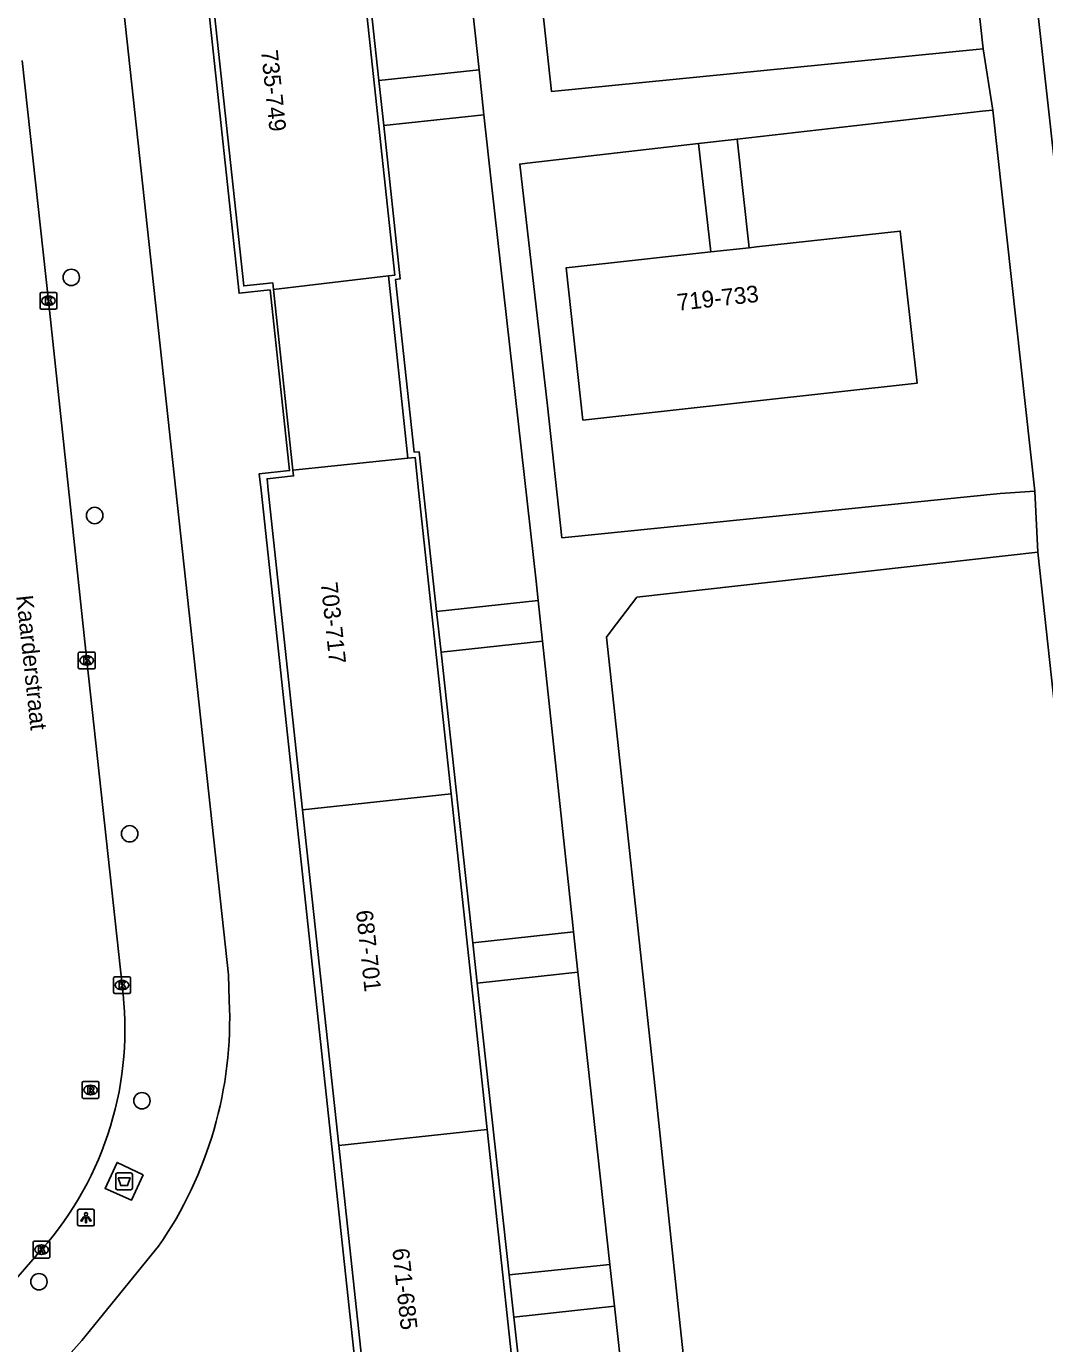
# Model space of a CAD drawing. Extents: x 160026 to 161302, y 384757 to 385701.
# Drawn here: x 161181.7 to 161242.6, y 384949 to 385027.7 of the extents above; entities that cross this region are included whole.
import ezdxf

# ---------------------------------------------------------------- set-up
doc = ezdxf.new("R2010")
doc.units = 0
for name, color, linetype in [('IMGEO_Afval_apart_plaats', 7, 'Continuous'), ('IMGEO_Boom', 7, 'Continuous'), ('IMGEO_Fietspad_gesloten', 7, 'Continuous'), ('IMGEO_Kolk', 7, 'Continuous'), ('IMGEO_Lichtpunt', 7, 'Continuous'), ('IMGEO_Openbare_ruimte_label', 7, 'Continuous'), ('IMGEO_Pand', 7, 'Continuous'), ('IMGEO_Pand_nummerreeks', 7, 'Continuous'), ('IMGEO_Rijbaan_lokaal_open', 7, 'Continuous'), ('IMGEO_Rioolput', 7, 'Continuous'), ('IMGEO_Voetpad_gesloten', 7, 'Continuous'), ('IMGEO_Voetpad_open', 7, 'Continuous')]:
    doc.layers.add(name, color=color, linetype=linetype)

msp = doc.modelspace()

# ---------------------------------------------------------------- linework, layer by layer
at = {"layer": 'IMGEO_Afval_apart_plaats'}
for p, q in [((161187.169, 384959.198), (161187.959, 384959.198)), ((161187.959, 384959.198), (161187.169, 384959.198)), ((161187.069, 384958.298), (161187.069, 384959.098)), ((161187.069, 384959.098), (161187.069, 384958.298)), ((161188.059, 384959.098), (161188.059, 384958.298)), ((161188.059, 384958.298), (161188.059, 384959.098)), ((161187.959, 384958.198), (161187.169, 384958.198)), ((161187.169, 384958.198), (161187.959, 384958.198))]:
    msp.add_line(p, q, dxfattribs=at)
msp.add_lwpolyline([(161187.212, 384958.912), (161187.916, 384958.912), (161187.767, 384958.442), (161187.361, 384958.442), (161187.212, 384958.912)], dxfattribs=at)
for centre, start, end in [((161187.169, 384959.098), 90, 180), ((161187.169, 384959.098), 90, 180), ((161187.959, 384959.098), 0, 90), ((161187.959, 384959.098), 360, 90), ((161187.169, 384958.298), 180, 270), ((161187.169, 384958.298), 180, 270), ((161187.959, 384958.298), 270, 0), ((161187.959, 384958.298), 270, 0)]:
    msp.add_arc(centre, 0.1, start, end, dxfattribs=at)
at = {"layer": 'IMGEO_Boom'}
for centre in [(161184.408, 385012.717), (161185.804, 384998.489), (161187.896, 384979.467), (161188.629, 384963.515), (161182.477, 384952.698)]:
    msp.add_circle(centre, 0.489, dxfattribs=at)
at = {"layer": 'IMGEO_Fietspad_gesloten'}
msp.add_lwpolyline([(161245.057, 385002.255), (161241.761, 385032.172)], dxfattribs=at)
at = {"layer": 'IMGEO_Kolk'}
for p, q in [((161182.545, 385010.895), (161182.545, 385011.747)), ((161182.62, 385011.821), (161183.472, 385011.821)), ((161183.033, 385011.601), (161183.058, 385011.601)), ((161183.546, 385011.747), (161183.546, 385010.895)), ((161183.472, 385010.821), (161182.62, 385010.821)), ((161183.056, 385011.041), (161183.031, 385011.041)), ((161184.827, 384989.406), (161184.827, 384990.258)), ((161184.902, 384990.332), (161185.754, 384990.332)), ((161185.315, 384990.112), (161185.34, 384990.112)), ((161185.828, 384990.258), (161185.828, 384989.406)), ((161185.754, 384989.332), (161184.902, 384989.332)), ((161185.338, 384989.552), (161185.313, 384989.552)), ((161186.938, 384970.001), (161186.938, 384970.853)), ((161187.013, 384970.927), (161187.865, 384970.927)), ((161187.426, 384970.707), (161187.451, 384970.707)), ((161187.939, 384970.853), (161187.939, 384970.001)), ((161187.865, 384969.927), (161187.013, 384969.927)), ((161187.449, 384970.147), (161187.424, 384970.147)), ((161182.129, 384954.189), (161182.129, 384955.041)), ((161182.204, 384955.115), (161183.056, 384955.115)), ((161182.617, 384954.895), (161182.642, 384954.895)), ((161183.13, 384955.041), (161183.13, 384954.189)), ((161183.056, 384954.115), (161182.204, 384954.115)), ((161182.64, 384954.335), (161182.615, 384954.335))]:
    msp.add_line(p, q, dxfattribs=at)
for points in [[(161182.545, 385010.895), (161182.545, 385011.747)], [(161182.62, 385011.821), (161183.472, 385011.821)], [(161182.866, 385011.521), (161182.989, 385011.521), (161182.989, 385011.37), (161183.119, 385011.521), (161183.283, 385011.521), (161183.137, 385011.37), (161183.29, 385011.121), (161183.138, 385011.121), (161183.053, 385011.285), (161182.989, 385011.218), (161182.989, 385011.121), (161182.866, 385011.121), (161182.866, 385011.521)], [(161183.546, 385011.747), (161183.546, 385010.895)], [(161183.472, 385010.821), (161182.62, 385010.821)], [(161184.827, 384989.406), (161184.827, 384990.258)], [(161184.902, 384990.332), (161185.754, 384990.332)], [(161185.148, 384990.032), (161185.271, 384990.032), (161185.271, 384989.881), (161185.401, 384990.032), (161185.565, 384990.032), (161185.419, 384989.881), (161185.572, 384989.632), (161185.42, 384989.632), (161185.335, 384989.796), (161185.271, 384989.729), (161185.271, 384989.632), (161185.148, 384989.632), (161185.148, 384990.032)], [(161185.828, 384990.258), (161185.828, 384989.406)], [(161185.754, 384989.332), (161184.902, 384989.332)], [(161186.938, 384970.001), (161186.938, 384970.853)], [(161187.013, 384970.927), (161187.865, 384970.927)], [(161187.259, 384970.627), (161187.382, 384970.627), (161187.382, 384970.476), (161187.512, 384970.627), (161187.676, 384970.627), (161187.53, 384970.476), (161187.683, 384970.227), (161187.531, 384970.227), (161187.446, 384970.391), (161187.382, 384970.324), (161187.382, 384970.227), (161187.259, 384970.227), (161187.259, 384970.627)], [(161187.939, 384970.853), (161187.939, 384970.001)], [(161187.865, 384969.927), (161187.013, 384969.927)], [(161182.129, 384954.189), (161182.129, 384955.041)], [(161182.204, 384955.115), (161183.056, 384955.115)], [(161182.45, 384954.815), (161182.573, 384954.815), (161182.573, 384954.664), (161182.703, 384954.815), (161182.867, 384954.815), (161182.721, 384954.664), (161182.874, 384954.415), (161182.722, 384954.415), (161182.637, 384954.579), (161182.573, 384954.512), (161182.573, 384954.415), (161182.45, 384954.415), (161182.45, 384954.815)], [(161183.13, 384955.041), (161183.13, 384954.189)], [(161183.056, 384954.115), (161182.204, 384954.115)]]:
    msp.add_lwpolyline(points, dxfattribs=at)
for centre, start, end in [((161182.622, 385011.745), 91.55205, 178.44795), ((161182.622, 385011.745), 91.55205, 178.44795), ((161183.47, 385011.745), 1.55205, 88.44795), ((161183.47, 385011.745), 1.55205, 88.44795), ((161182.622, 385010.897), 181.55205, 268.44795), ((161182.622, 385010.897), 181.55205, 268.44795), ((161183.47, 385010.897), 271.55205, 358.44795), ((161183.47, 385010.897), 271.55205, 358.44795), ((161184.904, 384990.256), 91.55205, 178.44795), ((161184.904, 384990.256), 91.55205, 178.44795), ((161185.752, 384990.256), 1.55205, 88.44795), ((161185.752, 384990.256), 1.55205, 88.44795), ((161184.904, 384989.408), 181.55205, 268.44795), ((161184.904, 384989.408), 181.55205, 268.44795), ((161185.752, 384989.408), 271.55205, 358.44795), ((161185.752, 384989.408), 271.55205, 358.44795), ((161187.015, 384970.851), 91.55205, 178.44795), ((161187.015, 384970.851), 91.55205, 178.44795), ((161187.863, 384970.851), 1.55205, 88.44795), ((161187.863, 384970.851), 1.55205, 88.44795), ((161187.015, 384970.003), 181.55205, 268.44795), ((161187.015, 384970.003), 181.55205, 268.44795), ((161187.863, 384970.003), 271.55205, 358.44795), ((161187.863, 384970.003), 271.55205, 358.44795), ((161182.206, 384955.039), 91.55205, 178.44795), ((161182.206, 384955.039), 91.55205, 178.44795), ((161183.054, 384955.039), 1.55205, 88.44795), ((161183.054, 384955.039), 1.55205, 88.44795), ((161182.206, 384954.191), 181.55205, 268.44795), ((161182.206, 384954.191), 181.55205, 268.44795), ((161183.054, 384954.191), 271.55205, 358.44795), ((161183.054, 384954.191), 271.55205, 358.44795)]:
    msp.add_arc(centre, 0.0765, start, end, dxfattribs=at)
for centre, major_axis, ratio, start_param, end_param in [((161183.032, 385011.321), (-0.387, 0.002), 0.722429, 4.712389, 7.853982), ((161183.057, 385011.321), (-0.39, 0.002), 0.717154, 1.570796, 4.712389), ((161185.314, 384989.832), (-0.387, 0.002), 0.722429, 4.712389, 7.853982), ((161185.339, 384989.832), (-0.39, 0.002), 0.717154, 1.570796, 4.712389), ((161187.425, 384970.427), (-0.387, 0.002), 0.722429, 4.712389, 7.853982), ((161187.45, 384970.427), (-0.39, 0.002), 0.717154, 1.570796, 4.712389), ((161182.616, 384954.615), (-0.387, 0.002), 0.722429, 4.712389, 7.853982), ((161182.641, 384954.615), (-0.39, 0.002), 0.717154, 1.570796, 4.712389)]:
    msp.add_ellipse(centre, major_axis=major_axis, ratio=ratio, start_param=start_param, end_param=end_param, dxfattribs=at)
at = {"layer": 'IMGEO_Lichtpunt'}
for p, q in [((161184.788, 384956.933), (161184.788, 384956.126)), ((161184.788, 384956.933), (161184.788, 384956.126)), ((161185.69, 384957.028), (161184.882, 384957.028)), ((161185.69, 384957.028), (161184.882, 384957.028)), ((161185.784, 384956.126), (161185.784, 384956.933)), ((161185.784, 384956.126), (161185.784, 384956.933)), ((161184.882, 384956.032), (161185.69, 384956.032)), ((161184.882, 384956.032), (161185.69, 384956.032))]:
    msp.add_line(p, q, dxfattribs=at)
for points in [[(161185.162, 384956.597), (161185.201, 384956.569), (161185.013, 384956.307), (161184.975, 384956.334), (161185.162, 384956.597)], [(161185.264, 384956.549), (161185.311, 384956.549), (161185.311, 384956.227), (161185.264, 384956.227), (161185.264, 384956.549)], [(161185.374, 384956.569), (161185.412, 384956.596), (161185.599, 384956.334), (161185.56, 384956.306), (161185.374, 384956.569)]]:
    msp.add_lwpolyline(points, dxfattribs=at)
msp.add_circle((161185.287, 384956.731), 0.0994, dxfattribs=at)
for centre, start, end in [((161184.882, 384956.933), 90, 180), ((161184.882, 384956.933), 90, 180), ((161185.69, 384956.933), 0, 90), ((161185.69, 384956.933), 0, 90), ((161184.882, 384956.126), 180, 270), ((161184.882, 384956.126), 180, 270), ((161185.69, 384956.126), 270, 0), ((161185.69, 384956.126), 270, 360)]:
    msp.add_arc(centre, 0.0946, start, end, dxfattribs=at)
at = {"layer": 'IMGEO_Pand'}
for points in [[(161203.351, 385012.811), (161203.739, 385012.853), (161201.564, 385033.097)], [(161192.576, 385032.131), (161194.716, 385012.208), (161196.447, 385012.394), (161196.49, 385011.993)], [(161222.629, 385014.243), (161213.972, 385013.287), (161214.976, 385004.193), (161234.942, 385006.398), (161233.937, 385015.492), (161225.35, 385014.544), (161224.909, 385014.495)], [(161222.629, 385014.243), (161224.909, 385014.495)], [(161196.49, 385011.993), (161203.351, 385012.811)], [(161203.351, 385012.811), (161204.522, 385001.914)], [(161197.649, 385001.197), (161196.49, 385011.993)], [(161204.522, 385001.914), (161197.649, 385001.197)], [(161204.522, 385001.914), (161204.952, 385001.96), (161205.163, 385000), (161207.111, 384981.862)], [(161198.231, 384980.909), (161196.181, 385000), (161196.107, 385000.685), (161197.686, 385000.855), (161197.649, 385001.197)], [(161207.111, 384981.862), (161198.231, 384980.909)], [(161209.266, 384961.794), (161207.111, 384981.862)], [(161198.231, 384980.909), (161200.387, 384960.84)], [(161200.387, 384960.84), (161209.266, 384961.794)], [(161209.266, 384961.794), (161211.436, 384941.593), (161202.556, 384940.639), (161200.387, 384960.84)]]:
    msp.add_lwpolyline(points, dxfattribs=at)
at = {"layer": 'IMGEO_Rijbaan_lokaal_open'}
for points in [[(161181.475, 385025.672), (161183.046, 385011.321), (161185.328, 384989.832), (161187.439, 384970.427)], [(161182.63, 384954.615), (161177.885, 384949.162)]]:
    msp.add_lwpolyline(points, dxfattribs=at)
msp.add_arc((161167.7, 384967.793), 19.914, 318.56687, 7.60031, dxfattribs=at)
at = {"layer": 'IMGEO_Rioolput'}
for p, q in [((161185.134, 384964.657), (161185.986, 384964.657)), ((161185.059, 384963.731), (161185.059, 384964.583)), ((161185.57, 384963.877), (161185.545, 384963.877)), ((161185.547, 384964.437), (161185.572, 384964.437)), ((161186.06, 384964.583), (161186.06, 384963.731)), ((161185.986, 384963.657), (161185.134, 384963.657))]:
    msp.add_line(p, q, dxfattribs=at)
for points in [[(161185.134, 384964.657), (161185.986, 384964.657)], [(161185.059, 384963.731), (161185.059, 384964.583)], [(161185.648, 384964.355), (161185.396, 384964.357), (161185.396, 384963.957)], [(161185.396, 384963.957), (161185.52, 384963.957), (161185.52, 384964.119), (161185.531, 384964.119)], [(161185.574, 384964.276), (161185.52, 384964.276), (161185.52, 384964.195)], [(161185.52, 384964.195), (161185.572, 384964.195)], [(161185.578, 384964.09), (161185.649, 384963.957), (161185.789, 384963.957), (161185.724, 384964.083)], [(161186.06, 384964.583), (161186.06, 384963.731)], [(161185.986, 384963.657), (161185.134, 384963.657)]]:
    msp.add_lwpolyline(points, dxfattribs=at)
for centre, radius, start, end in [((161185.136, 384964.581), 0.0765, 91.55205, 178.44795), ((161185.136, 384964.581), 0.0765, 91.55205, 178.44795), ((161185.984, 384964.581), 0.0765, 1.55205, 88.44795), ((161185.984, 384964.581), 0.0765, 1.55205, 88.44795), ((161185.53, 384964.066), 0.0533, 26.02933, 88.69889), ((161185.556, 384964.384), 0.19, 274.7715, 282.96867), ((161185.58, 384964.18), 0.0964, 77.00612, 93.18647), ((161185.594, 384964.237), 0.0378, 276.66336, 79.67722), ((161185.647, 384964.245), 0.109, 350.36119, 89.41601), ((161185.645, 384964.245), 0.112, 277.58423, 350.98172), ((161185.629, 384964.03), 0.108, 29.51342, 73.79051), ((161185.136, 384963.733), 0.0765, 181.55205, 268.44795), ((161185.136, 384963.733), 0.0765, 181.55205, 268.44795), ((161185.984, 384963.733), 0.0765, 271.55205, 358.44795), ((161185.984, 384963.733), 0.0765, 271.55205, 358.44795)]:
    msp.add_arc(centre, radius, start, end, dxfattribs=at)
for centre, major_axis, ratio, start_param, end_param in [((161185.546, 384964.157), (-0.387, 0.002), 0.722429, 4.712389, 7.853982), ((161185.571, 384964.157), (-0.39, 0.002), 0.717154, 1.570796, 4.712389)]:
    msp.add_ellipse(centre, major_axis=major_axis, ratio=ratio, start_param=start_param, end_param=end_param, dxfattribs=at)
at = {"layer": 'IMGEO_Voetpad_gesloten'}
msp.add_lwpolyline([(161188.694, 384959.091), (161188.005, 384957.571), (161186.424, 384958.28), (161187.142, 384959.832), (161188.694, 384959.091)], dxfattribs=at)
at = {"layer": 'IMGEO_Voetpad_open'}
for points in [[(161193.848, 384969.502), (161193.802, 384971.036), (161190.658, 385000), (161182.17, 385078.196)], [(161198.496, 385064.415), (161197.542, 385073.294), (161187.94, 385072.263), (161194.438, 385011.77), (161196.29, 385011.969), (161197.45, 385001.176), (161195.624, 385000.98), (161195.761, 385000), (161202.161, 384940.401), (161211.856, 384941.442), (161210.855, 384950.58)], [(161238.901, 385026.381), (161238.479, 385026.345), (161213.108, 385023.82), (161208.652, 385064.815), (161234.441, 385067.547)], [(161234.441, 385067.547), (161237.122, 385042.558), (161238.901, 385026.381)], [(161206.913, 385042.299), (161208.773, 385025.125)], [(161202.784, 385024.483), (161200.939, 385041.657)], [(161238.901, 385026.381), (161239.468, 385022.719)], [(161208.773, 385025.125), (161202.784, 385024.483)], [(161203.073, 385021.789), (161202.784, 385024.483)], [(161208.773, 385025.125), (161209.065, 385022.433)], [(161203.073, 385021.789), (161209.065, 385022.433)], [(161209.065, 385022.433), (161209.534, 385018.103), (161212.191, 384994.557), (161212.312, 384993.42)], [(161224.192, 385020.977), (161238.823, 385022.65), (161239.468, 385022.719)], [(161239.468, 385022.719), (161241.987, 384999.942)], [(161206.233, 384992.752), (161205.186, 385002.304), (161204.898, 385002.273), (161203.788, 385012.601), (161204.057, 385012.629), (161203.073, 385021.789)], [(161241.987, 384999.942), (161239.912, 384999.798), (161214.111, 384997.198), (161213.727, 384997.159), (161212.855, 385005.044), (161211.201, 385019.491), (161211.64, 385019.541), (161221.885, 385020.713)], [(161221.885, 385020.713), (161224.192, 385020.977)], [(161221.885, 385020.713), (161222.629, 385014.243)], [(161224.909, 385014.495), (161224.192, 385020.977)], [(161241.987, 384999.942), (161242.159, 384996.294)], [(161222.359, 384935.454), (161222.019, 384938.609), (161220.787, 384950.054), (161219.357, 384963.691), (161216.386, 384991.219), (161216.672, 384991.597), (161218.201, 384993.615), (161240.379, 384996.103), (161242.159, 384996.294)], [(161242.159, 384996.294), (161247.84, 384944.085)], [(161212.312, 384993.42), (161206.233, 384992.752)], [(161212.312, 384993.42), (161212.57, 384990.988)], [(161206.5, 384990.323), (161206.233, 384992.752)], [(161206.5, 384990.323), (161212.57, 384990.988)], [(161212.57, 384990.988), (161214.376, 384974.008), (161214.419, 384973.604)], [(161208.404, 384972.945), (161206.5, 384990.323)], [(161214.419, 384973.604), (161208.404, 384972.945)], [(161214.419, 384973.604), (161214.68, 384971.201)], [(161208.667, 384970.542), (161208.404, 384972.945)], [(161208.667, 384970.542), (161214.68, 384971.201)], [(161214.68, 384971.201), (161215.862, 384960.288), (161216.584, 384953.719)], [(161210.578, 384953.111), (161208.667, 384970.542)], [(161166.733, 384928.263), (161166.705, 384928.52), (161185.041, 384949.185), (161189.619, 384954.815)], [(161216.584, 384953.719), (161210.578, 384953.111)], [(161216.584, 384953.719), (161216.857, 384951.237)], [(161210.855, 384950.58), (161210.578, 384953.111)], [(161210.855, 384950.58), (161216.857, 384951.237)], [(161216.857, 384951.237), (161217.217, 384947.962), (161218.091, 384940.269)]]:
    msp.add_lwpolyline(points, dxfattribs=at)
msp.add_arc((161169.985, 384968.421), 23.888, 325.27926, 2.59411, dxfattribs=at)

# ---------------------------------------------------------------- texts
at = {"layer": 'IMGEO_Openbare_ruimte_label'}
msp.add_text('Kaarderstraat', height=1, rotation=276.144, dxfattribs=at).set_placement((161181.117, 384993.678))
at = {"layer": 'IMGEO_Pand_nummerreeks'}
for s, rotation, p in [('735-749', 276.13073, (161195.74, 385026.269)), ('719-733', 6.30254, (161220.648, 385010.724)), ('703-717', 276.12971, (161199.31, 384994.46)), ('687-701', 276.12971, (161201.415, 384974.861)), ('671-685', 276.12971, (161203.585, 384954.654))]:
    msp.add_text(s, height=1, rotation=rotation, dxfattribs=at).set_placement(p)

doc.saveas('drawing.dxf')
